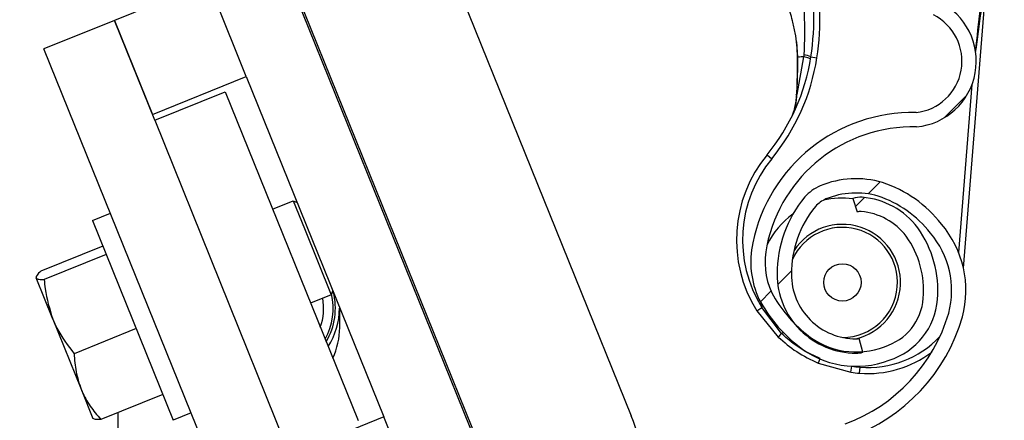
# Model space of a CAD drawing. Header units: inches. Extents: x 170 to 284, y 215 to 248.
# Tile 483 of 656: x 210.6882 to 210.8546, y 224.3598 to 224.4275. Entities that reach past the tile are written whole.
import ezdxf

# ---------------------------------------------------------------- set-up
doc = ezdxf.new("R2010")
doc.units = ezdxf.units.IN
doc.header["$LTSCALE"] = 0.25
doc.header["$MEASUREMENT"] = 0
doc.layers.add('RH FRONT OF HOOD', color=7, linetype='Continuous')
pattern_1 = [(45, (200.7563139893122, 218.4993357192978), (-0.03026527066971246, 0.03026527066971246), [])]

msp = doc.modelspace()

# ---------------------------------------------------------------- hatches: boundary and pattern name
at = {"layer": 'RH FRONT OF HOOD'}
h = msp.add_hatch(dxfattribs=at)
h.set_pattern_fill('ANSI31', color=256, scale=0.34241245, angle=2.8e-322, style=0)
h.set_pattern_definition([(45, (200.7896657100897, 218.4993357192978), (-0.03026527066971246, 0.03026527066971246), [])])
edge = h.paths.add_edge_path(flags=0)
edge.add_arc((211.0763061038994, 224.3915581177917), 0.021400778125, 89.9999999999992, 390.52248781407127, ccw=False)
edge.add_line((211.0763061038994, 224.4129588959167), (211.1490687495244, 224.4129588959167))
edge.add_arc((211.1490687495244, 224.8238538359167), 0.4108949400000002, 270, 450.0000000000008)
edge.add_line((211.1490687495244, 225.2347487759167), (210.6654111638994, 225.2347487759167))
edge.add_arc((210.6654111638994, 225.2390289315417), 0.004280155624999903, 180.0000000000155, 269.9999999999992, ccw=False)
edge.add_line((210.6611310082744, 225.2390289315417), (210.6611310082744, 225.2818304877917))
edge.add_arc((210.6654111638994, 225.2818304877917), 0.004280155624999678, 360, 540, ccw=False)
edge.add_line((210.6696913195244, 225.2818304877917), (210.6696913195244, 225.2390289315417))
edge.add_line((210.6696913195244, 225.2390289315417), (210.6664589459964, 225.2390289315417))
edge.add_line((210.6664589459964, 225.2390289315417), (210.6664589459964, 225.2818304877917))
edge.add_arc((210.6654111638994, 225.2818304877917), 0.001047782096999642, 360, 540.0000000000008)
edge.add_line((210.6643633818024, 225.2818304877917), (210.6643633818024, 225.2390289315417))
edge.add_arc((210.6654111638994, 225.2390289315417), 0.001047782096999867, 180, 270)
edge.add_line((210.6654111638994, 225.2379811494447), (211.1490687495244, 225.2379811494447))
edge.add_arc((211.1490687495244, 224.8238538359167), 0.4141273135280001, 269.9999999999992, 450, ccw=False)
edge.add_line((211.1490687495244, 224.4097265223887), (211.0763061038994, 224.4097265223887))
edge.add_arc((211.0763061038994, 224.3915581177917), 0.018168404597, 450.0000000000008, 750.5224878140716)
edge.add_arc((211.0910543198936, 224.4002532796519), 0.001047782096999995, 390.5224878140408, 495.0000000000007)
edge.add_line((211.0903134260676, 224.4009941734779), (211.0816182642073, 224.3922990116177))
edge.add_line((211.0816182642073, 224.3922990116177), (211.0793326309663, 224.3945846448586))
edge.add_line((211.0793326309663, 224.3945846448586), (211.0880277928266, 224.4032798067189))
edge.add_arc((211.0910543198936, 224.4002532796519), 0.004280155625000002, 390.522487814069, 495.0000000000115, ccw=False)
h = msp.add_hatch(dxfattribs=at)
h.set_pattern_fill('ANSI31', color=256, scale=0.34241245, style=0)
h.set_pattern_definition(pattern_1)
edge = h.paths.add_edge_path(flags=0)
edge.add_line((211.1157170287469, 225.2304686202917), (210.7733045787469, 225.2304686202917))
edge.add_line((210.7733045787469, 225.2304686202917), (210.7733045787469, 225.2347487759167))
edge.add_line((210.7733045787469, 225.2347487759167), (211.1157170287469, 225.2347487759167))
edge.add_arc((211.1157170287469, 224.8238538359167), 0.4108949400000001, 269.9999999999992, 450, ccw=False)
edge.add_line((211.1157170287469, 224.4129588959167), (211.0429543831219, 224.4129588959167))
edge.add_line((211.0429543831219, 224.4129588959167), (211.0429543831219, 224.4172390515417))
edge.add_line((211.0429543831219, 224.4172390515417), (211.1157170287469, 224.4172390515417))
edge.add_arc((211.1157170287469, 224.8238538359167), 0.406614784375, 270, 450.0000000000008)
h = msp.add_hatch(dxfattribs=at)
h.set_pattern_fill('ANSI31', color=256, scale=0.34241245, angle=2.8e-322, style=0)
h.set_pattern_definition(pattern_1)
edge = h.paths.add_edge_path(flags=0)
edge.add_arc((210.8302866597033, 224.3933484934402), 0.001712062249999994, 445.455402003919, 467.6658223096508)
edge.add_line((210.8297671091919, 224.3949798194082), (210.8290345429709, 224.3972799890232))
edge.add_arc((210.8302866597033, 224.3933484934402), 0.004126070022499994, 445.4554020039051, 467.6658223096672, ccw=False)
edge.add_arc((210.8295812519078, 224.3844737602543), 0.01302879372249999, 396.9315693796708, 445.45540200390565, ccw=False)
edge.add_arc((210.8250990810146, 224.3816698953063), 0.01830194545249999, 355.45540200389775, 395.516775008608, ccw=False)
edge.add_arc((210.8316185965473, 224.3811516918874), 0.01176186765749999, 287.5962596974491, 355.45540200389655, ccw=False)
edge.add_arc((210.8295893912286, 224.3845761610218), 0.01566536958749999, 230.7124700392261, 290.88620181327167, ccw=False)
edge.add_arc((210.8354548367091, 224.3922507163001), 0.02532140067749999, 208.3096502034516, 231.4363353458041, ccw=False)
edge.add_arc((210.8268264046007, 224.3865475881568), 0.01504902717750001, 167.6111203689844, 204.77005164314, ccw=False)
edge.add_arc((210.8391110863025, 224.3842315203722), 0.02754708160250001, 448.763905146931, 528.3879757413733, ccw=False)
edge.add_arc((210.8387280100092, 224.4204660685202), 0.008748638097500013, 276.4140209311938, 423.3968342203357)
edge.add_arc((210.8634658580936, 224.4810497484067), 0.05672062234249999, 175.0260377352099, 248.465301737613, ccw=False)
edge.add_arc((211.0213947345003, 224.4696990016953), 0.2150521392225, 518.8814295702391, 535.6614556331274, ccw=False)
edge.add_arc((210.847315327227, 224.535849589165), 0.02884824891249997, 460.61424547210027, 516.869158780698, ccw=False)
edge.add_arc((210.8343657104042, 224.5915972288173), 0.0284373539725, 285.5759958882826, 339.1744695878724)
edge.add_arc((210.8468348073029, 224.5864155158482), 0.01494630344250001, 340.7468428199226, 396.0025941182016)
edge.add_arc((210.8432776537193, 224.5848777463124), 0.0187470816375, 393.4132765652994, 426.8950179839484)
edge.add_arc((210.8458788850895, 224.5895142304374), 0.0134739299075, 429.3329594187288, 467.7290477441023)
edge.add_arc((210.8438750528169, 224.5967150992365), 0.006011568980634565, 470.4379345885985, 491.1729756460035)
edge.add_arc((210.8530620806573, 224.5887028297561), 0.01816498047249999, 496.3546620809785, 535.455402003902)
edge.add_arc((210.8458598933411, 224.5892752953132), 0.01094007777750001, 535.4554020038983, 625.4554020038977)
edge.add_arc((210.8451409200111, 224.5802298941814), 0.001866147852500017, 265.4554020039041, 281.0976484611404)
edge.add_line((210.8455001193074, 224.57839864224), (210.8459647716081, 224.5760297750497))
edge.add_arc((210.8451409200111, 224.5802298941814), 0.004280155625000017, 265.4554020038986, 281.09764846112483, ccw=False)
edge.add_arc((210.8458598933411, 224.5892752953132), 0.01335408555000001, 175.4554020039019, 265.4554020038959, ccw=False)
edge.add_arc((210.8530620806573, 224.5887028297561), 0.020578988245, 496.06676031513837, 535.4554020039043, ccw=False)
edge.add_arc((210.8438750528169, 224.5967150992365), 0.008425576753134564, 470.0330691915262, 491.9551129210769, ccw=False)
edge.add_arc((210.8458788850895, 224.5895142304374), 0.01588793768, 429.1457042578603, 467.92598269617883, ccw=False)
edge.add_arc((210.8432776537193, 224.5848777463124), 0.02116108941, 393.5599327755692, 427.0325737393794, ccw=False)
edge.add_arc((210.8468348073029, 224.5864155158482), 0.01736031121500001, 340.63565013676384, 395.8212553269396, ccw=False)
edge.add_arc((210.8343657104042, 224.5915972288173), 0.030851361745, 285.3735592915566, 339.23493959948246, ccw=False)
edge.add_arc((210.847315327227, 224.535849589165), 0.02643424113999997, 460.3971115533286, 516.7790151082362)
edge.add_arc((211.0213947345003, 224.4696990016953), 0.21263813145, 518.8930704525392, 535.6650915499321)
edge.add_arc((210.8634658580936, 224.4810497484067), 0.05430661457, 535.0120286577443, 608.5699368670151)
edge.add_arc((210.8387280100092, 224.4204660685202), 0.01116264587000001, 275.516440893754, 423.9844891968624, ccw=False)
edge.add_arc((210.8391110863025, 224.3842315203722), 0.02513307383, 448.4268021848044, 528.4260597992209)
edge.add_arc((210.8268264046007, 224.3865475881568), 0.01263501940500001, 527.5384492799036, 564.4380987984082)
edge.add_arc((210.8354548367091, 224.3922507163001), 0.022907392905, 208.499708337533, 231.4751172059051)
edge.add_arc((210.8295893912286, 224.3845761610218), 0.01325136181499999, 230.6476424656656, 291.190651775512)
edge.add_arc((210.8316185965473, 224.3811516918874), 0.009347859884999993, 287.1779261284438, 355.4554020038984)
edge.add_arc((210.8250990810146, 224.3816698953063), 0.01588793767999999, 355.4554020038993, 395.4075808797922)
edge.add_arc((210.8295812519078, 224.3844737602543), 0.01061478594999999, 397.0899033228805, 445.4554020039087)
h = msp.add_hatch(dxfattribs=at)
h.set_pattern_fill('ANSI31', color=256, scale=0.34241245, angle=2.8e-322, style=0)
h.set_pattern_definition(pattern_1)
edge = h.paths.add_edge_path(flags=0)
edge.add_arc((210.829581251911, 224.1879290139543), 0.001712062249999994, 450.0000000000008, 472.2104203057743)
edge.add_line((210.8289340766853, 224.1895140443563), (210.8280215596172, 224.191748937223))
edge.add_arc((210.829581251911, 224.1879290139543), 0.004126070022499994, 449.9999999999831, 472.2104203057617, ccw=False)
edge.add_arc((210.829581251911, 224.1790262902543), 0.01302879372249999, 401.4761673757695, 449.99999999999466, ccw=False)
edge.add_arc((210.825335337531, 224.1758760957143), 0.01830194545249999, 360, 400.06137300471, ccw=False)
edge.add_arc((210.831875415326, 224.1758760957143), 0.01176186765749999, 292.1408576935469, 360, ccw=False)
edge.add_arc((210.829581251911, 224.1791290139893), 0.01566536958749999, 235.2570680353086, 295.4307998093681, ccw=False)
edge.add_arc((210.834820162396, 224.1872441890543), 0.02532140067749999, 212.8542481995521, 235.9809333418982, ccw=False)
edge.add_arc((210.826670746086, 224.1808753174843), 0.01504902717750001, 172.1557183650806, 209.3146496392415, ccw=False)
edge.add_arc((210.839100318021, 224.1795399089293), 0.02754708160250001, 453.308503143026, 532.9325737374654, ccw=False)
edge.add_arc((210.835847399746, 224.2156301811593), 0.008748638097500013, 280.9586189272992, 427.9414322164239)
edge.add_arc((210.8557071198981, 224.2779834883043), 0.05672062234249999, 179.5706357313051, 253.00989973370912, ccw=False)
edge.add_arc((211.014038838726, 224.2791819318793), 0.2150521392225, 163.4260275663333, 180.2060536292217, ccw=False)
edge.add_arc((210.835265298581, 224.3313313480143), 0.02884824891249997, 465.15884346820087, 521.4137567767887, ccw=False)
edge.add_arc((210.817939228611, 224.3858776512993), 0.0284373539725, 290.1205938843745, 343.7190675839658)
edge.add_arc((210.830779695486, 224.3817002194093), 0.01494630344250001, 345.2914408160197, 400.5471921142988)
edge.add_arc((210.827355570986, 224.3798854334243), 0.0187470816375, 397.9578745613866, 431.4396159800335)
edge.add_arc((210.829581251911, 224.3847134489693), 0.0134739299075, 433.877557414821, 472.2736457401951)
edge.add_arc((210.827013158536, 224.3917329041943), 0.006011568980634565, 474.982532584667, 495.7175736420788)
edge.add_arc((210.836806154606, 224.3844737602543), 0.01816498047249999, 500.8992600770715, 540.0000000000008)
edge.add_arc((210.829581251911, 224.3844737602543), 0.01094007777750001, 180, 270)
edge.add_arc((210.829581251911, 224.3753998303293), 0.001866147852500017, 270, 285.642246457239)
edge.add_line((210.8300844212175, 224.3736027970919), (210.8307353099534, 224.3712781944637))
edge.add_arc((210.829581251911, 224.3753998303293), 0.004280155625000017, 270.00000000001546, 285.6422464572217, ccw=False)
edge.add_arc((210.829581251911, 224.3844737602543), 0.01335408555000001, 179.9999999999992, 270.00000000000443, ccw=False)
edge.add_arc((210.836806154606, 224.3844737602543), 0.020578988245, 500.61135831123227, 540, ccw=False)
edge.add_arc((210.827013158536, 224.3917329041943), 0.008425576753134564, 474.57766718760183, 496.4997109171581, ccw=False)
edge.add_arc((210.829581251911, 224.3847134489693), 0.01588793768, 433.6903022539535, 472.4705806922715, ccw=False)
edge.add_arc((210.827355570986, 224.3798854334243), 0.02116108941, 398.1045307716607, 431.57717173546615, ccw=False)
edge.add_arc((210.830779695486, 224.3817002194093), 0.01736031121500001, 345.180248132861, 400.3658533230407, ccw=False)
edge.add_arc((210.817939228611, 224.3858776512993), 0.030851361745, 289.9181572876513, 343.77953759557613, ccw=False)
edge.add_arc((210.835265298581, 224.3313313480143), 0.02643424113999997, 464.9417095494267, 521.3236131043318)
edge.add_arc((211.014038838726, 224.2791819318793), 0.21263813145, 523.4376684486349, 540.2096895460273)
edge.add_arc((210.8557071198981, 224.2779834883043), 0.05430661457, 539.5566266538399, 613.1145348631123)
edge.add_arc((210.835847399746, 224.2156301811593), 0.01116264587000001, 280.0610388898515, 428.5290871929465, ccw=False)
edge.add_arc((210.839100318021, 224.1795399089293), 0.02513307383, 452.9714001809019, 532.9706577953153)
edge.add_arc((210.826670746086, 224.1808753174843), 0.01263501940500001, 532.0830472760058, 568.9826967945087)
edge.add_arc((210.834820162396, 224.1872441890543), 0.022907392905, 213.0443063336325, 236.0197152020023)
edge.add_arc((210.829581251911, 224.1791290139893), 0.01325136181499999, 235.1922404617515, 295.7352497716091)
edge.add_arc((210.831875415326, 224.1758760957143), 0.009347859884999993, 291.7225241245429, 360)
edge.add_arc((210.825335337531, 224.1758760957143), 0.01588793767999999, 360, 399.952178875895)
edge.add_arc((210.829581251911, 224.1790262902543), 0.01061478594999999, 401.6345013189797, 450.0000000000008)

# ---------------------------------------------------------------- linework, layer by layer
for p, q in [((210.7274537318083, 224.5192497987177), (210.7915887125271, 224.3605101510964)), ((210.7036427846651, 224.5096295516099), (210.7677777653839, 224.3508899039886)), ((210.7039544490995, 224.5080261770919), (210.7680894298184, 224.3492865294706)), ((210.8477268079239, 224.3854652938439), (210.8518116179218, 224.4368562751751)), ((210.7201080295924, 224.4337674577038), (210.7042340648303, 224.4273539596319)), ((210.7265215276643, 224.4178934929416), (210.7201080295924, 224.4337674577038)), ((210.7042340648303, 224.4273539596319), (210.6923285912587, 224.4225438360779)), ((210.7042340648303, 224.4273539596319), (210.7106475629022, 224.4114799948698)), ((210.7110484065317, 224.4104878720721), (210.7042340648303, 224.4273539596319)), ((210.728404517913, 224.3332527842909), (210.6923285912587, 224.4225438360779)), ((210.8195022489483, 224.4237257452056), (210.8196615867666, 224.4211258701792)), ((210.8207128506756, 224.4211866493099), (210.8195550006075, 224.4148243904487)), ((210.8196913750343, 224.4209707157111), (210.8196907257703, 224.4211385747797)), ((210.8219385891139, 224.4211886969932), (210.8229538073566, 224.4210320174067)), ((210.7106475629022, 224.4114799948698), (210.7265215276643, 224.4178934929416)), ((210.7265215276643, 224.4178934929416), (210.7497704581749, 224.3603503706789)), ((210.8491633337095, 224.4165026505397), (210.8469076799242, 224.3881242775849)), ((210.7110484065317, 224.4104878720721), (210.7229538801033, 224.415297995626)), ((210.7229538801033, 224.415297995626), (210.7454011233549, 224.3597391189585)), ((210.7110484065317, 224.4104878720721), (210.7334956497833, 224.3549289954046)), ((210.8145233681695, 224.4046360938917), (210.8153161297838, 224.4039828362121)), ((210.7309707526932, 224.3954555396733), (210.7344376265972, 224.3968562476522)), ((210.7344376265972, 224.3968562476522), (210.7351419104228, 224.3965572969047)), ((210.7344376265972, 224.3968562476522), (210.7363329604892, 224.3921651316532)), ((210.8290345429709, 224.3972799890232), (210.8297671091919, 224.3949798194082)), ((210.7005393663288, 224.3935378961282), (210.7035554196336, 224.3947564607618)), ((210.7005393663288, 224.3935378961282), (210.7141616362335, 224.3598215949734)), ((210.7363329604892, 224.3921651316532), (210.7408511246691, 224.38098228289)), ((210.7022819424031, 224.3892248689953), (210.691789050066, 224.3849854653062)), ((210.7028490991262, 224.3878211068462), (210.6923562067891, 224.3835817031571)), ((210.6938271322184, 224.3768795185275), (210.6910092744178, 224.3838539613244)), ((210.7408511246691, 224.38098228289), (210.737384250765, 224.3795815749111)), ((210.7411500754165, 224.3816865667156), (210.7408511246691, 224.38098228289)), ((210.8134010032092, 224.3798087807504), (210.8136660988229, 224.3788393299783)), ((210.7423162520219, 224.3754647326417), (210.7423162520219, 224.3788001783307)), ((210.8127947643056, 224.3782952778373), (210.8136660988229, 224.3788393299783)), ((210.8127947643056, 224.3782952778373), (210.8164322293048, 224.3738484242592)), ((210.8169896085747, 224.3744701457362), (210.8136660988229, 224.3788393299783)), ((210.6938271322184, 224.3768795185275), (210.6986121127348, 224.3650362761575)), ((210.7079176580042, 224.3752759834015), (210.697424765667, 224.3710365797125)), ((210.8169896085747, 224.3744701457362), (210.8172300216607, 224.3746714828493)), ((210.8307353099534, 224.3712781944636), (210.8300844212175, 224.3736027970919)), ((210.8231719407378, 224.3694456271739), (210.8287055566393, 224.3679013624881)), ((210.8287055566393, 224.3679013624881), (210.8288536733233, 224.3689178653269)), ((210.8301734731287, 224.367736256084), (210.8302548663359, 224.3687602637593)), ((210.6986121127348, 224.3650362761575), (210.7006024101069, 224.3601101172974)), ((210.7124190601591, 224.3641346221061), (210.7019261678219, 224.359895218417)), ((210.7048220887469, 224.3610652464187), (210.7048220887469, 224.3444764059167)), ((210.7171776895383, 224.361040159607), (210.7141616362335, 224.3598215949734)), ((210.7497704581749, 224.3603503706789), (210.7338964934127, 224.353936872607)), ((210.7561839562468, 224.3444764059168), (210.7497704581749, 224.3603503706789))]:
    msp.add_line(p, q, dxfattribs=at)
at = {"layer": 'RH FRONT OF HOOD', "flags": 128}
msp.add_lwpolyline([(210.819516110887, 224.414758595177), (210.8194890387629, 224.4147683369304), (210.8194707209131, 224.4147781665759), (210.8194616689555, 224.4147878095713), (210.8194621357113, 224.4147969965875), (210.8194721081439, 224.4148054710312), (210.8194913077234, 224.414812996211), (210.8195191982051, 224.4148193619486), (210.8195550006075, 224.4148243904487)], dxfattribs=at)
at = {"layer": 'RH FRONT OF HOOD'}
msp.add_circle((210.827271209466, 224.3830806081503), 0.003155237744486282, dxfattribs=at)
for centre, radius, start, end in [((210.7792994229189, 224.4277692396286), 0.04314396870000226, 351.2267056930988, 12.40386948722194), ((210.7792994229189, 224.4277692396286), 0.04417120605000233, 351.2267056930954, 12.40386948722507), ((210.8387280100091, 224.4204660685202), 0.01116264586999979, 275.5164408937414, 63.9844891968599), ((210.8387280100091, 224.4204660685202), 0.008748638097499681, 276.4140209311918, 63.39683422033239), ((210.7880979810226, 224.4264113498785), 0.03424124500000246, 320.5105257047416, 351.2267056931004), ((210.7880979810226, 224.4264113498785), 0.03526848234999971, 320.5105257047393, 351.2267056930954), ((210.8196869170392, 224.4207927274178), 0.00017804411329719, 88.56523758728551, 105.5261658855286), ((210.8196559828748, 224.4209929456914), 3.319259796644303e-05, 239.7443339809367, 277.7428100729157), ((210.8204055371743, 224.4180413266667), 0.003500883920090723, 64.02975982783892, 84.49802003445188), ((210.8391110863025, 224.3842315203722), 0.02754708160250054, 88.76390514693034, 168.3879757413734), ((210.8391110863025, 224.3842315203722), 0.02513307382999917, 88.42680218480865, 168.4260597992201), ((210.8319641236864, 224.3902644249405), 0.02259922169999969, 140.5105257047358, 211.9802236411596), ((210.8319641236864, 224.3902644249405), 0.02157198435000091, 140.5105257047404, 211.9802236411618), ((210.827013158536, 224.3917329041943), 0.008425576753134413, 114.5776671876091, 136.4997109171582), ((210.829581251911, 224.3847134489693), 0.01588793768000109, 73.69030225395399, 112.4705806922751), ((210.827355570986, 224.3798854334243), 0.02116108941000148, 38.10453077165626, 71.57717173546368), ((210.836806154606, 224.3844737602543), 0.02057898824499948, 140.6113583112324, 179.9999999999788), ((210.829581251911, 224.3847134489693), 0.01347392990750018, 73.87755741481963, 112.2736457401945), ((210.8302866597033, 224.3933484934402), 0.004126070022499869, 85.45540200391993, 107.6658223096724), ((210.8295812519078, 224.3844737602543), 0.01302879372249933, 36.93156937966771, 85.45540200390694), ((210.827355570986, 224.3798854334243), 0.01874708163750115, 37.957874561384, 71.43961598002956), ((210.836806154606, 224.3844737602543), 0.01816498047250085, 140.8992600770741, 179.9999999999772), ((210.827013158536, 224.3917329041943), 0.006011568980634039, 114.9825325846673, 135.7175736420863), ((210.827271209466, 224.3830806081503), 0.01425087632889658, 82.81429854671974, 103.0736281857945), ((210.827271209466, 224.3830806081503), 0.01425087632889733, 125.9851620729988, 153.4081518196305), ((210.8302866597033, 224.3933484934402), 0.001712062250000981, 85.45540200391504, 107.6658223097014), ((210.8295812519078, 224.3844737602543), 0.01061478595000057, 37.08990332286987, 85.45540200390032), ((210.827271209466, 224.3830806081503), 0.009303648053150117, 355.4554020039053, 155.416175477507), ((210.827271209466, 224.3830806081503), 0.009810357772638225, 283.3108550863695, 146.4767981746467), ((210.830779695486, 224.3817002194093), 0.01736031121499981, 345.180248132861, 40.36585332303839), ((210.8250990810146, 224.3816698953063), 0.01588793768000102, 355.4554020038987, 35.40758087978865), ((210.8250990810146, 224.3816698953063), 0.01830194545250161, 355.4554020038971, 35.51677500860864), ((210.830779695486, 224.3817002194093), 0.01494630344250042, 345.2914408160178, 40.54719211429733), ((210.8268264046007, 224.3865475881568), 0.01504902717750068, 167.6111203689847, 204.7700516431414), ((210.8268264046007, 224.3865475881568), 0.01263501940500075, 167.5384492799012, 204.438098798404), ((210.829581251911, 224.3844737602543), 0.01335408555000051, 179.9999999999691, 270.0000000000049), ((210.829581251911, 224.3844737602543), 0.01094007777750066, 179.9999999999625, 270), ((210.7305030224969, 224.3787176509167), 0.01070038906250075, 330.7923795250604, 13.14714000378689), ((210.7305030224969, 224.3787176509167), 0.01107704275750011, 329.2430343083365, 14.56662655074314), ((210.8354548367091, 224.3922507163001), 0.02290739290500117, 208.4997083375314, 231.4751172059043), ((210.827271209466, 224.3830806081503), 0.009303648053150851, 270.0966355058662, 355.4554020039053), ((210.7305030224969, 224.3787176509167), 0.009094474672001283, 339.4873686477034, 10.73398509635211), ((210.8354548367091, 224.3922507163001), 0.02532140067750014, 208.3096502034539, 231.4363353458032), ((210.8316185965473, 224.3811516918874), 0.009347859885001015, 287.1779261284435, 355.4554020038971), ((210.8316185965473, 224.3811516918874), 0.01176186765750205, 287.5962596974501, 355.4554020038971), ((210.7305030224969, 224.3787176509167), 0.0117704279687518, 326.7185446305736, 0), ((210.817939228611, 224.3858776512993), 0.02843735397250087, 290.1205938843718, 343.7190675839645), ((210.817939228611, 224.3858776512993), 0.03085136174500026, 289.91815728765, 343.7795375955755), ((210.7305030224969, 224.3754647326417), 0.01181322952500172, 334.1160595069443, 0), ((210.8231976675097, 224.368343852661), 0.008721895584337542, 135.3798148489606, 140.867122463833), ((210.8295893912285, 224.3845761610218), 0.01325136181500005, 230.6476424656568, 291.1906517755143), ((210.8295893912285, 224.3845761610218), 0.01566536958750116, 230.7124700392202, 290.8862018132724), ((210.829581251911, 224.3753998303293), 0.001866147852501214, 270, 285.6422464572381), ((210.8315842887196, 224.3854857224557), 0.01677821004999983, 265.455402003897, 316.4337725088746), ((210.829581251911, 224.3753998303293), 0.004280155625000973, 270.0000000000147, 285.6422464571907), ((210.8315842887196, 224.3854857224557), 0.0178054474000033, 265.4554020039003, 307.2618169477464), ((210.8158517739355, 224.3732109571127), 0.008231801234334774, 332.7797244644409, 338.1421977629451), ((210.8319641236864, 224.3902644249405), 0.02259922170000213, 261.7096610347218, 265.4554020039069), ((210.8319641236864, 224.3902644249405), 0.02157198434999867, 261.7096610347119, 265.4554020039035), ((210.7519038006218, 224.3444764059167), 0.04280155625, 0, 21.99999999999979)]:
    msp.add_arc(centre, radius, start, end, dxfattribs=at)
for points, knots in [([(210.8497798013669, 224.4219494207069), (210.8501030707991, 224.4242923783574), (210.8505912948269, 224.4278308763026), (210.8511693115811, 224.4320155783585), (210.8514773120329, 224.4342082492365), (210.8516397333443, 224.4353995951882), (210.8517186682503, 224.4360531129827), (210.8517603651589, 224.4364140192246), (210.8517828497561, 224.4366133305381), (210.8517952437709, 224.4367237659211), (210.8518026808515, 224.4367895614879), (210.8518070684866, 224.4368277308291), (210.8518098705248, 224.4368510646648), (210.8518112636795, 224.4368619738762), (210.8518120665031, 224.4368671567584), (210.8518123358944, 224.4368676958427), (210.8518122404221, 224.4368644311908), (210.8518118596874, 224.4368594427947), (210.8518116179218, 224.4368562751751)], [0, 0, 0, 0, 0.4681368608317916, 0.7070129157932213, 0.8371325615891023, 0.9079072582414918, 0.9470740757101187, 0.968789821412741, 0.9808770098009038, 0.9876679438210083, 0.9915546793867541, 0.994770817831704, 0.9959953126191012, 0.9972287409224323, 0.997848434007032, 0.9984730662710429, 0.9990304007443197, 1, 1, 1, 1]), ([(210.8197296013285, 224.4352173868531), (210.8197296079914, 224.4352173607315), (210.8198717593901, 224.4346600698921), (210.8203720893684, 224.4324546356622), (210.8209988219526, 224.4278828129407), (210.8208358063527, 224.4238604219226), (210.8207412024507, 224.4215260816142)], [0, 0, 0, 0, 5.869764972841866e-06, 0.1252288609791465, 0.4923383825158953, 1, 1, 1, 1]), ([(210.8196907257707, 224.4211385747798), (210.8196647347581, 224.4218373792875), (210.8196133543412, 224.4232188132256), (210.8193009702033, 224.4252821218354), (210.8187961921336, 224.4275730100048), (210.817993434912, 224.4302488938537), (210.8172771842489, 224.4321473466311), (210.816887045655, 224.43318142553)], [0, 0, 0, 0, 0.1627420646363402, 0.3217171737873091, 0.4905672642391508, 0.7225142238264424, 1, 1, 1, 1]), ([(210.8508802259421, 224.4320087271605), (210.850767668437, 224.4311403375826), (210.8503418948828, 224.4278554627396), (210.8499805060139, 224.4245627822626), (210.8497146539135, 224.4221405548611)], [0, 0, 0, 0, 0.26436001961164, 1, 1, 1, 1]), ([(210.8196604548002, 224.4209600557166), (210.819662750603, 224.4202364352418), (210.8196693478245, 224.4181570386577), (210.8195765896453, 224.4160998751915), (210.819516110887, 224.414758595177)], [0, 0, 0, 0, 0.3479954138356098, 1, 1, 1, 1]), ([(210.8195550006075, 224.4148243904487), (210.8196072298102, 224.4161543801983), (210.8196872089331, 224.4181910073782), (210.8196903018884, 224.4202546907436), (210.8196913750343, 224.4209707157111)], [0, 0, 0, 0, 0.6530354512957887, 1, 1, 1, 1]), ([(210.8196615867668, 224.4211258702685), (210.819653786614, 224.4211268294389), (210.8196379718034, 224.421128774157), (210.8196373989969, 224.421132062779), (210.8196532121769, 224.421135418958), (210.819678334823, 224.4211375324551), (210.81969072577, 224.4211385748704)], [0, 0, 0, 0, 0.2466091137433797, 0.5000000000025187, 0.7533908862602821, 1, 1, 1, 1]), ([(210.8207128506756, 224.4211866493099), (210.8206580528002, 224.42118479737), (210.8204047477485, 224.4211762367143), (210.820037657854, 224.4211605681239), (210.8197954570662, 224.4211452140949), (210.8196907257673, 224.4211385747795)], [0, 0, 0, 0, 0.1354579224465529, 0.6261588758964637, 1, 1, 1, 1]), ([(210.8207412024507, 224.4215260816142), (210.8207319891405, 224.4214129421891), (210.8207227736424, 224.4212997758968), (210.8207128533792, 224.4211866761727), (210.820712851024, 224.4211866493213)], [0, 0, 0, 0, 0.9997625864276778, 1, 1, 1, 1]), ([(210.8187646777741, 224.411179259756), (210.818854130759, 224.41140046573), (210.819183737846, 224.4122155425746), (210.8194216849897, 224.4135382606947), (210.8195268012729, 224.4145523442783), (210.8195550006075, 224.4148243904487)], [0, 0, 0, 0, 0.2141804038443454, 0.7891897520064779, 0.9999999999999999, 0.9999999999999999, 0.9999999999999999, 0.9999999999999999]), ([(210.819516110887, 224.414758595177), (210.8194991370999, 224.4144780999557), (210.8194468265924, 224.4136136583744), (210.819262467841, 224.4128122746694), (210.8191379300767, 224.4122709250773)], [0, 0, 0, 0, 0.3244814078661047, 1, 1, 1, 1]), ([(210.691789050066, 224.3849854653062), (210.6915378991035, 224.3847513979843), (210.6910309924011, 224.3842789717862), (210.691016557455, 224.3839964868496), (210.6910092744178, 224.3838539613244)], [0, 0, 0, 0, 0.4954579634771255, 1, 1, 1, 1]), ([(210.6910092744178, 224.3838539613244), (210.6910172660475, 224.383837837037), (210.6910777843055, 224.3837157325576), (210.6914060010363, 224.3835720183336), (210.6920375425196, 224.3835784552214), (210.6923562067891, 224.3835817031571)], [0, 0, 0, 0, 0.07009191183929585, 0.530785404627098, 0.9999999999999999, 0.9999999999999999, 0.9999999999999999, 0.9999999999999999]), ([(210.6923562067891, 224.3835817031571), (210.6924020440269, 224.3830550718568), (210.6926018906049, 224.3807590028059), (210.6932938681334, 224.3785679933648), (210.6938271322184, 224.3768795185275)], [0, 0, 0, 0, 0.2293621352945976, 1, 1, 1, 1]), ([(210.6938271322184, 224.3768795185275), (210.6940516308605, 224.376362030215), (210.6949630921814, 224.3742610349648), (210.6963667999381, 224.3724223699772), (210.697424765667, 224.3710365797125)], [0, 0, 0, 0, 0.2463062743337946, 1, 1, 1, 1]), ([(210.8235173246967, 224.3702058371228), (210.8225407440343, 224.370647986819), (210.8205592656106, 224.3715451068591), (210.8184309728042, 224.3731030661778), (210.8173109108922, 224.3741654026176), (210.8169896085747, 224.3744701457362)], [0, 0, 0, 0, 0.4093476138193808, 0.8305647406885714, 1, 1, 1, 1]), ([(210.8164322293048, 224.3738484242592), (210.8174392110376, 224.3729771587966), (210.8194866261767, 224.3712056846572), (210.821930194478, 224.3700386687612), (210.8231719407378, 224.3694456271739)], [0, 0, 0, 0, 0.4918307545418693, 1, 1, 1, 1]), ([(210.697424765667, 224.3710365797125), (210.6974930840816, 224.3700117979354), (210.6976309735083, 224.3679434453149), (210.6982830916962, 224.3660111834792), (210.6986121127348, 224.3650362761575)], [0, 0, 0, 0, 0.4954579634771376, 1, 1, 1, 1]), ([(210.6986121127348, 224.3650362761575), (210.698666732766, 224.3649047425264), (210.6990803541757, 224.3639086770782), (210.7000743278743, 224.3621171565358), (210.7013051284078, 224.3606403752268), (210.7019261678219, 224.359895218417)], [0, 0, 0, 0, 0.07009191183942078, 0.5307854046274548, 1, 1, 1, 1]), ([(210.7019261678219, 224.359895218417), (210.7015829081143, 224.3598891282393), (210.7008900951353, 224.3598768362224), (210.7006834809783, 224.3600700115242), (210.7005792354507, 224.3601674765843)], [0, 0, 0, 0, 0.4954579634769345, 1, 1, 1, 1])]:
    msp.add_open_spline(points, degree=3, knots=knots, dxfattribs=at)
msp.add_open_spline([(210.821881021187, 224.4208284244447), (210.8218680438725, 224.420846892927), (210.8218420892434, 224.4208838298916), (210.821599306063, 224.4209697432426), (210.8212303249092, 224.4210714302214), (210.82088534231, 224.4211482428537), (210.8207128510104, 224.4211866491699)], degree=3, dxfattribs=at)

doc.saveas('drawing.dxf')
